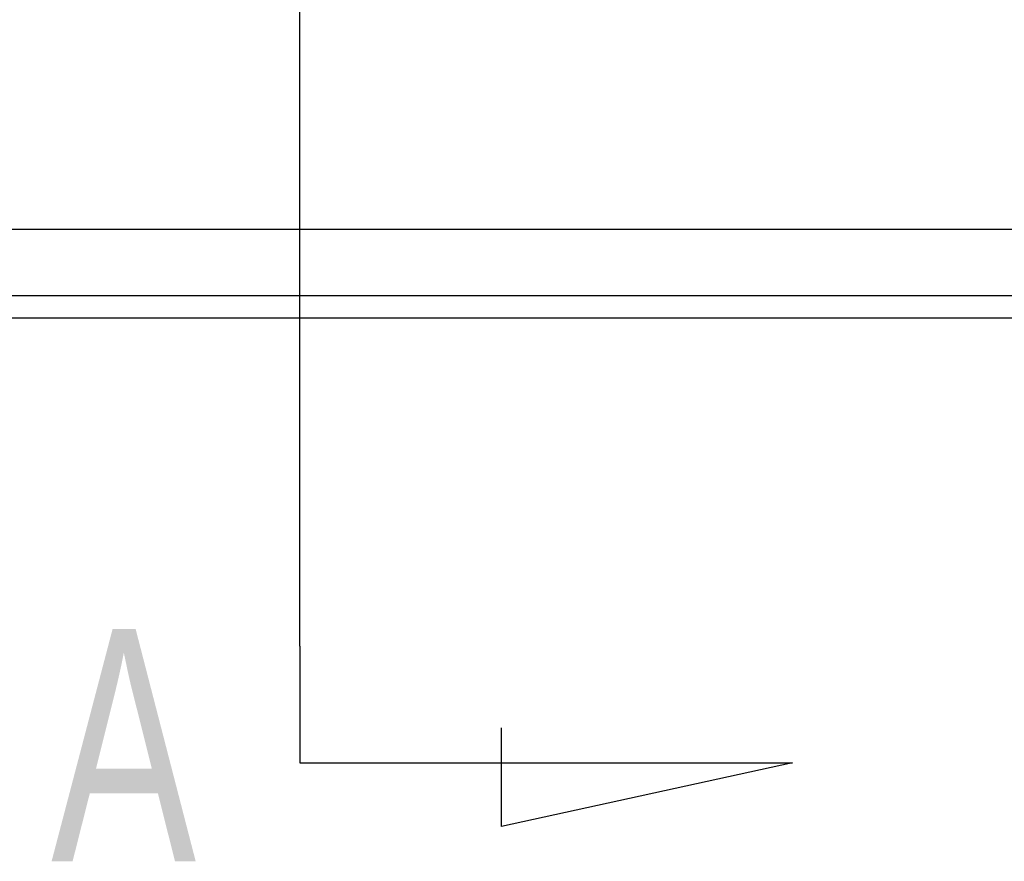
# Model space of a CAD drawing. Header units: millimetres. Extents: x -1108 to 3135, y -1596 to 860.
# Tile 591 of 649: x 965 to 987, y -250 to -231. Entities that reach past the tile are written whole.
import ezdxf
from ezdxf.lldxf.tags import DXFTag

# ---------------------------------------------------------------- set-up
doc = ezdxf.new("R2010")
doc.units = ezdxf.units.MM
doc.layers.get('0').update_dxf_attribs({"linetype": 'CONTINUOUS'})
doc.styles.add('CHN', font='txt')
tags = doc.linetypes.add('DASHED', pattern=[25.72, 12.86, -12.86]).pattern_tags.tags
tags[6:7] = [DXFTag(74, 4), DXFTag(75, 0), DXFTag(340, '0'), DXFTag(46, 0.0), DXFTag(50, 0.0), DXFTag(44, 0.0), DXFTag(45, 0.0)]
tags[4:5] = [DXFTag(74, 4), DXFTag(75, 0), DXFTag(340, '0'), DXFTag(46, 0.0), DXFTag(50, 0.0), DXFTag(44, 0.0), DXFTag(45, 0.0)]

msp = doc.modelspace()

# ---------------------------------------------------------------- linework, layer by layer
for p, q in [((970.931, -244.758), (970.931, -178.283)), ((970.931, -244.758), (970.931, -247.394)), ((975.492, -248.828), (975.492, -246.599)), ((970.931, -247.394), (982.079, -247.394)), ((982.079, -247.394), (975.492, -248.828))]:
    msp.add_line(p, q)
at = {"linetype": 'Continuous'}
for p, q in [((1141.572, -235.339), (885.867, -235.339)), ((1141.09, -237.339), (885.867, -237.339))]:
    msp.add_line(p, q, dxfattribs=at)
at = {"linetype": 'DASHED'}
msp.add_line((1141.211, -236.839), (885.867, -236.839), dxfattribs=at)

# ---------------------------------------------------------------- texts
at = {"style": 'CHN', "width": 0.7}
msp.add_text('A', height=5.25, dxfattribs=at).set_placement((965.311, -249.617))

doc.saveas('drawing.dxf')
